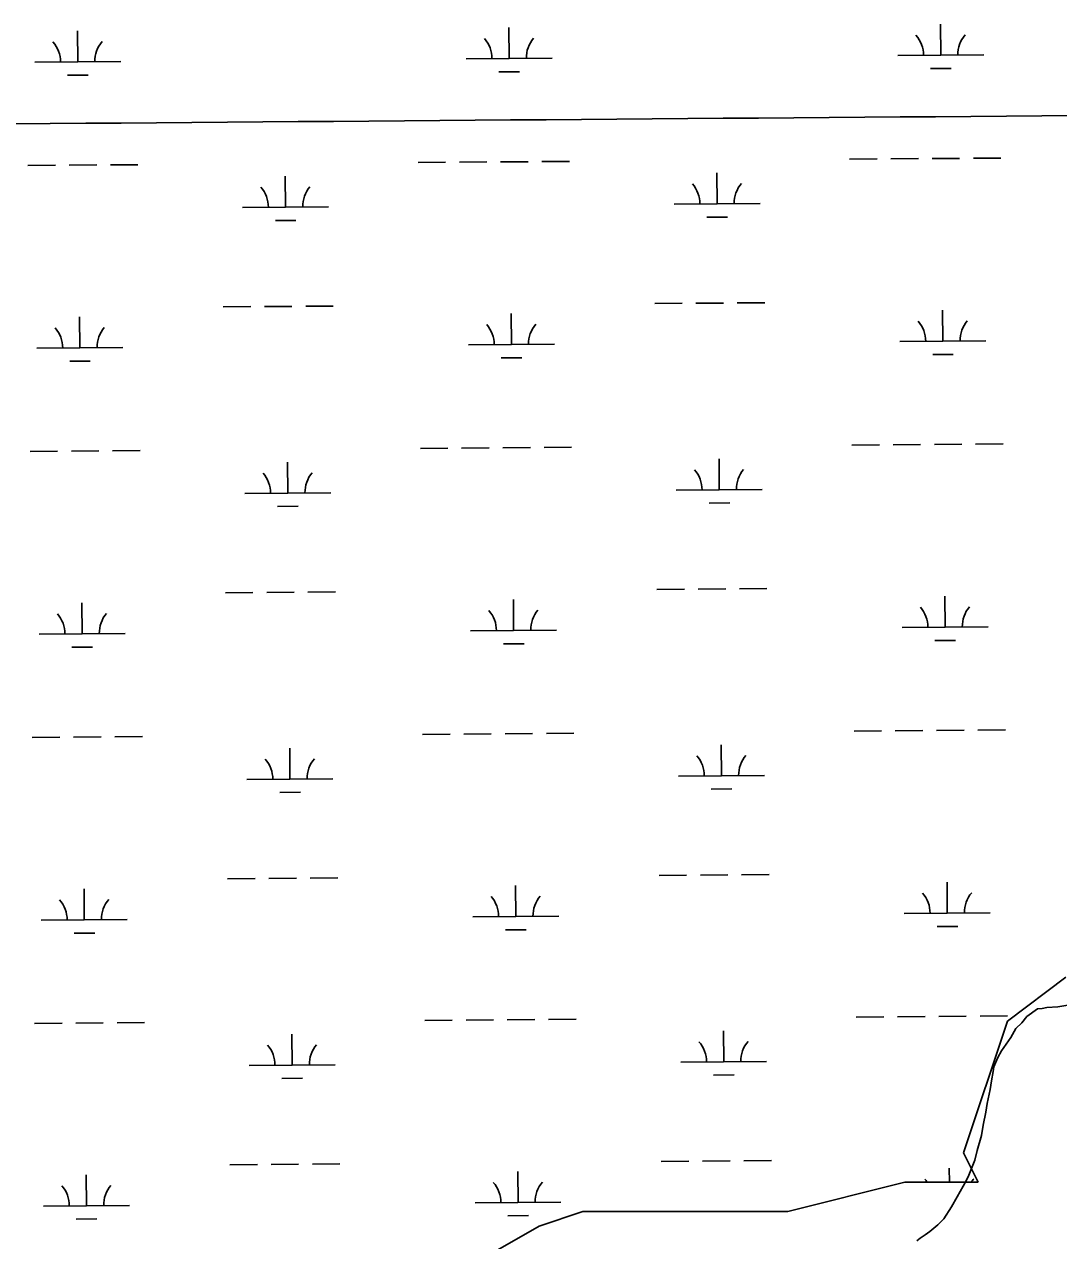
# Model space of a CAD drawing. Extents: x 3540316 to 3578335, y 553172 to 578787.
# Drawn here: x 3562935 to 3564138, y 569536 to 570951 of the extents above; entities that cross this region are included whole.
import ezdxf

# ---------------------------------------------------------------- set-up
doc = ezdxf.new("R2010")
doc.units = 0
for name, color, linetype in [('V-GRID-MAJR', 7, 'Continuous'), ('V-SITE-VEGE', 7, 'Continuous'), ('V-WETL-SWMP', 7, 'Continuous')]:
    doc.layers.add(name, color=color, linetype=linetype)

msp = doc.modelspace()

# ---------------------------------------------------------------- linework, layer by layer
at = {"layer": 'V-GRID-MAJR'}
msp.add_spline([(3544431.278, 570695.107), (3549703.1410000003, 570733.831), (3554974.9990000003, 570773.3200000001), (3560246.85, 570813.577), (3565518.696, 570854.601), (3570790.536, 570896.3910000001), (3576062.369, 570938.948), (3576062.37, 570938.948)], degree=3, dxfattribs=at)
at = {"layer": 'V-SITE-VEGE'}
for p, q in [((3564113.409, 569805.188), (3564100.978, 569796.275)), ((3564118.861, 569805.813), (3564113.409, 569805.188)), ((3564124.307, 569806.982), (3564118.861, 569805.813)), ((3564136.857, 569807.707), (3564124.307, 569806.982)), ((3564148.844, 569809.513), (3564136.857, 569807.707)), ((3564095.072, 569789.093), (3564088.0670000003, 569782.441)), ((3564100.978, 569796.275), (3564095.072, 569789.093)), ((3564088.0670000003, 569782.441), (3564082.208, 569771.98)), ((3564082.208, 569771.98), (3564071.507, 569756.54)), ((3564067.247, 569748.833), (3564062.49, 569737.844)), ((3564071.507, 569756.54), (3564067.247, 569748.833)), ((3564062.023, 569732.378), (3564059.991, 569721.427)), ((3564062.49, 569737.844), (3564062.023, 569732.378)), ((3564059.991, 569721.427), (3564058.492, 569711.576)), ((3564058.492, 569711.576), (3564054.904, 569695.143)), ((3564054.904, 569695.143), (3564053.407, 569685.294)), ((3564053.407, 569685.294), (3564050.347, 569669.9590000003)), ((3564050.347, 569669.9590000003), (3564048.332, 569657.9180000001)), ((3564048.332, 569657.9180000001), (3564043.122, 569640.367)), ((3564043.122, 569640.367), (3564040.548, 569629.41)), ((3564040.548, 569629.41), (3564033.697, 569611.836)), ((3564030.514, 569605.24), (3564019.859, 569586.5210000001)), ((3564033.697, 569611.836), (3564030.514, 569605.24)), ((3564019.859, 569586.5210000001), (3564013.471, 569574.962)), ((3564013.471, 569574.962), (3564004.382, 569561.181)), ((3563997.386, 569553.985), (3563988.213, 569546.2080000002)), ((3564004.382, 569561.181), (3563997.386, 569553.985)), ((3563976.857, 569538.401), (3563973.072, 569535.6180000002)), ((3563982.808, 569542.309), (3563976.857, 569538.401)), ((3563988.213, 569546.2080000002), (3563982.808, 569542.309))]:
    msp.add_line(p, q, dxfattribs=at)
at = {"layer": 'V-WETL-SWMP'}
for p, q in [((3564000.7837387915, 570914.608459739), (3564000.5062284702, 570950.6073864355)), ((3562996.9975645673, 570906.8704094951), (3562996.720054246, 570942.8693361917)), ((3563498.890651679, 570910.7394346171), (3563498.6131413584, 570946.7383613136)), ((3562946.9990501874, 570906.4849777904), (3563046.996078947, 570907.2558411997)), ((3563448.8921372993, 570910.3540029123), (3563548.8891660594, 570911.1248663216)), ((3563950.785224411, 570914.2230280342), (3564050.782253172, 570914.9938914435)), ((3563487.009959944, 570895.2163910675), (3563511.009246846, 570895.4013982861)), ((3563988.903047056, 570899.0854161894), (3564012.902333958, 570899.270423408)), ((3562985.1168728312, 570891.3473659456), (3563009.116159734, 570891.5323731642)), ((3563894.8684950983, 570793.7174182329), (3563926.8675443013, 570793.9640945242)), ((3563942.867068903, 570794.0874326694), (3563974.8661181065, 570794.3341089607)), ((3563990.865642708, 570794.4574471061), (3564022.8646919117, 570794.7041233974)), ((3564038.864216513, 570794.8274615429), (3564070.8632657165, 570795.0741378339)), ((3562939.080894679, 570786.3493824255), (3562971.079943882, 570786.5960587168)), ((3562987.079468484, 570786.7193968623), (3563019.078517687, 570786.9660731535)), ((3563035.078042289, 570787.089411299), (3563067.0770914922, 570787.33608759)), ((3563392.975407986, 570789.848393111), (3563424.974457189, 570790.0950694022)), ((3563440.9739817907, 570790.2184075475), (3563472.9730309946, 570790.4650838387)), ((3563488.972555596, 570790.5884219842), (3563520.9716047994, 570790.8350982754)), ((3563536.971129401, 570790.9584364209), (3563568.970178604, 570791.2051127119)), ((3563238.7791520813, 570737.9162127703), (3563238.5016417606, 570773.9151394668)), ((3563740.6722391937, 570741.7852378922), (3563740.3947288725, 570777.7841645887)), ((3563188.780637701, 570737.5307810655), (3563288.777666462, 570738.3016444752)), ((3563690.6737248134, 570741.3998061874), (3563790.6707535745, 570742.1706695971)), ((3563226.898460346, 570722.3931692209), (3563250.897747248, 570722.5781764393)), ((3563728.7915474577, 570726.2621943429), (3563752.7908343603, 570726.4472015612)), ((3563262.260302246, 570622.6618077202), (3563294.2593514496, 570622.9084840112)), ((3563668.156241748, 570625.7908039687), (3563700.155290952, 570626.0374802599)), ((3563716.154815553, 570626.1608184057), (3563748.1538647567, 570626.4074946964)), ((3563764.1533893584, 570626.5308328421), (3563796.1524385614, 570626.7775091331)), ((3562999.562029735, 570574.2053278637), (3562999.284519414, 570610.2042545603)), ((3563166.263154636, 570621.9217788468), (3563198.2622038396, 570622.168455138)), ((3563214.2617284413, 570622.2917932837), (3563246.2607776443, 570622.5384695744)), ((3563501.455116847, 570578.0743529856), (3563501.1776065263, 570614.0732796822)), ((3564003.3482039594, 570581.9433781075), (3564003.070693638, 570617.9423048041)), ((3563953.349689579, 570581.5579464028), (3564053.34671834, 570582.3288098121)), ((3562949.5635153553, 570573.819896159), (3563049.560544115, 570574.5907595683)), ((3563451.456602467, 570577.6889212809), (3563551.4536312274, 570578.4597846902)), ((3563991.467512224, 570566.420334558), (3564015.466799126, 570566.6053417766)), ((3562987.6813379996, 570558.6822843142), (3563011.680624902, 570558.8672915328)), ((3563489.574425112, 570562.5513094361), (3563513.573712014, 570562.7363166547)), ((3562941.6453598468, 570453.6843007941), (3562973.6444090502, 570453.9309770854)), ((3562989.643933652, 570454.0543152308), (3563021.642982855, 570454.300991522)), ((3563037.6425074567, 570454.4243296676), (3563069.64155666, 570454.6710059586)), ((3563395.539873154, 570457.1833114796), (3563427.5389223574, 570457.4299877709)), ((3563443.5384469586, 570457.5533259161), (3563475.5374961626, 570457.8000022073)), ((3563491.537020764, 570457.9233403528), (3563523.5360699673, 570458.170016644)), ((3563539.535594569, 570458.2933547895), (3563571.534643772, 570458.5400310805)), ((3563897.4329602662, 570461.0523366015), (3563929.4320094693, 570461.2990128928)), ((3563945.431534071, 570461.422351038), (3563977.4305832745, 570461.6690273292)), ((3563993.4301078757, 570461.7923654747), (3564025.4291570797, 570462.039041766)), ((3564041.4286816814, 570462.1623799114), (3564073.4277308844, 570462.4090562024)), ((3563241.3436172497, 570405.2511311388), (3563241.0661069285, 570441.2500578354)), ((3563743.2367043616, 570409.1201562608), (3563742.9591940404, 570445.1190829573)), ((3563191.345102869, 570404.8656994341), (3563291.34213163, 570405.6365628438)), ((3563693.2381899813, 570408.734724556), (3563793.2352187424, 570409.5055879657)), ((3563229.4629255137, 570389.7280875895), (3563253.462212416, 570389.9130948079)), ((3563731.3560126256, 570393.5971127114), (3563755.355299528, 570393.7821199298)), ((3563168.827619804, 570289.2566972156), (3563200.8266690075, 570289.5033735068)), ((3563216.8261936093, 570289.6267116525), (3563248.8252428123, 570289.8733879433)), ((3563264.824767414, 570289.996726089), (3563296.8238166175, 570290.24340238)), ((3563670.720706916, 570293.1257223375), (3563702.71975612, 570293.3723986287)), ((3563718.719280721, 570293.4957367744), (3563750.7183299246, 570293.7424130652)), ((3563766.717854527, 570293.865751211), (3563798.7169037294, 570294.1124275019)), ((3564005.9126691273, 570249.2782964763), (3564005.6351588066, 570285.277223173)), ((3563002.126494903, 570241.5402462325), (3563001.848984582, 570277.539172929)), ((3563504.019582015, 570245.4092713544), (3563503.742071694, 570281.408198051)), ((3562952.1279805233, 570241.1548145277), (3563052.125009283, 570241.925677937)), ((3563454.021067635, 570245.0238396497), (3563554.018096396, 570245.794703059)), ((3563955.914154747, 570248.8928647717), (3564055.911183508, 570249.6637281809)), ((3563492.13889028, 570229.8862278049), (3563516.138177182, 570230.0712350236)), ((3563994.031977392, 570233.7552529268), (3564018.0312642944, 570233.9402601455)), ((3562990.2458031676, 570226.017202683), (3563014.2450900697, 570226.2022099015)), ((3563899.997425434, 570128.3872549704), (3563931.996474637, 570128.6339312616)), ((3563947.995999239, 570128.7572694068), (3563979.9950484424, 570129.003945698)), ((3563995.994573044, 570129.1272838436), (3564027.9936222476, 570129.3739601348)), ((3564043.9931468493, 570129.4972982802), (3564075.992196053, 570129.7439745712)), ((3562944.2098250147, 570121.019219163), (3562976.208874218, 570121.2658954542)), ((3562992.20839882, 570121.3892335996), (3563024.207448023, 570121.6359098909)), ((3563040.2069726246, 570121.7592480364), (3563072.206021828, 570122.0059243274)), ((3563398.104338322, 570124.5182298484), (3563430.1033875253, 570124.7649061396)), ((3563446.1029121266, 570124.8882442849), (3563478.1019613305, 570125.1349205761)), ((3563494.101485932, 570125.2582587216), (3563526.1005351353, 570125.5049350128)), ((3563542.1000597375, 570125.6282731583), (3563574.09910894, 570125.8749494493)), ((3563243.9080824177, 570072.5860495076), (3563243.6305720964, 570108.5849762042)), ((3563745.8011695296, 570076.4550746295), (3563745.5236592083, 570112.4540013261)), ((3563193.909568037, 570072.2006178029), (3563293.906596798, 570072.9714812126)), ((3563695.8026551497, 570076.0696429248), (3563795.7996839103, 570076.8405063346)), ((3563232.0273906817, 570057.0630059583), (3563256.026677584, 570057.2480131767)), ((3563733.9204777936, 570060.9320310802), (3563757.919764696, 570061.1170382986)), ((3563673.285172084, 569960.4606407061), (3563705.284221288, 569960.7073169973)), ((3563721.283745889, 569960.830655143), (3563753.2827950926, 569961.0773314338)), ((3563769.2823196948, 569961.2006695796), (3563801.2813688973, 569961.4473458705)), ((3563004.690960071, 569908.8751646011), (3563004.41344975, 569944.8740912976)), ((3563171.392084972, 569956.5916155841), (3563203.3911341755, 569956.8382918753)), ((3563219.390658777, 569956.9616300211), (3563251.38970798, 569957.2083063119)), ((3563267.389232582, 569957.3316444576), (3563299.3882817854, 569957.5783207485)), ((3563506.584047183, 569912.744189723), (3563506.3065368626, 569948.7431164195)), ((3564008.4771342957, 569916.613214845), (3564008.1996239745, 569952.6121415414)), ((3563958.478619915, 569916.2277831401), (3564058.475648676, 569916.9986465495)), ((3562954.692445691, 569908.4897328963), (3563054.6894744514, 569909.2605963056)), ((3563456.585532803, 569912.3587580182), (3563556.5825615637, 569913.1296214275)), ((3563996.5964425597, 569901.0901712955), (3564020.5957294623, 569901.2751785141)), ((3562992.8102683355, 569893.3521210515), (3563016.8095552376, 569893.5371282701)), ((3563494.703355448, 569897.2211461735), (3563518.7026423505, 569897.406153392)), ((3564146.450913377, 569842.001190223), (3564078.362912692, 569790.935199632)), ((3562946.7742901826, 569788.3541375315), (3562978.773339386, 569788.6008138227)), ((3562994.772863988, 569788.7241519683), (3563026.771913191, 569788.9708282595)), ((3563042.771437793, 569789.0941664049), (3563074.770486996, 569789.3408426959)), ((3563400.6688034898, 569791.853148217), (3563432.6678526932, 569792.0998245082)), ((3563448.6673772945, 569792.2231626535), (3563480.6664264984, 569792.4698389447)), ((3563496.6659511, 569792.5931770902), (3563528.665000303, 569792.8398533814)), ((3563544.6645249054, 569792.963191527), (3563576.6635741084, 569793.2098678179)), ((3563902.561890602, 569795.7221733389), (3563934.560939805, 569795.9688496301)), ((3563950.560464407, 569796.0921877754), (3563982.5595136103, 569796.3388640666)), ((3563998.559038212, 569796.4622022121), (3564030.558087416, 569796.7088785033)), ((3564078.362912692, 569790.935199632), (3564027.2969104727, 569637.7382301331)), ((3564046.5576120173, 569796.8322166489), (3564078.5566612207, 569797.0788929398)), ((3563246.4725475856, 569739.9209678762), (3563246.1950372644, 569775.9198945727)), ((3563748.3656346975, 569743.7899929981), (3563748.0881243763, 569779.7889196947)), ((3563196.4740332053, 569739.5355361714), (3563296.471061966, 569740.3063995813)), ((3563698.3671203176, 569743.4045612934), (3563798.3641490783, 569744.1754247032)), ((3563234.5918558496, 569724.397924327), (3563258.5911427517, 569724.5829315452)), ((3563736.484942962, 569728.2669494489), (3563760.484229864, 569728.4519566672)), ((3564027.296910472, 569637.7382301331), (3564044.318909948, 569603.6942373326)), ((3563173.95655014, 569623.9265339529), (3563205.9555993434, 569624.1732102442)), ((3563221.955123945, 569624.29654839), (3563253.954173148, 569624.5432246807)), ((3563269.9536977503, 569624.6665628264), (3563301.9527469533, 569624.9132391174)), ((3563675.849637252, 569627.7955590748), (3563707.8486864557, 569628.0422353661)), ((3563723.8482110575, 569628.1655735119), (3563755.8472602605, 569628.4122498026)), ((3563771.8467848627, 569628.5355879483), (3563803.8458340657, 569628.7822642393)), ((3564010.889379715, 569603.6942368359), (3564010.7640891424, 569619.9470599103)), ((3563007.255425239, 569576.2100829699), (3563006.977914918, 569612.2090096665)), ((3563509.1485123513, 569580.0791080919), (3563508.8710020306, 569616.0780347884)), ((3563959.20891004, 569603.6942360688), (3563823.0339096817, 569569.6502409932)), ((3564044.318909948, 569603.6942373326), (3563959.20891004, 569603.6942360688)), ((3562957.256910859, 569575.8246512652), (3563057.2539396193, 569576.5955146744)), ((3563459.149997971, 569579.6936763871), (3563559.1470267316, 569580.4645397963)), ((3563497.267820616, 569564.5560645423), (3563521.2671075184, 569564.7410717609)), ((3563584.7259099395, 569569.6502374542), (3563533.659909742, 569552.628240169)), ((3563788.9899097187, 569569.6502404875), (3563584.7259099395, 569569.6502374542)), ((3563823.0339096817, 569569.650240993), (3563788.9899097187, 569569.6502404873)), ((3562995.3747335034, 569560.6870394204), (3563019.374020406, 569560.872046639)), ((3563533.659909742, 569552.628240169), (3563414.506908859, 569484.5402522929))]:
    msp.add_line(p, q, dxfattribs=at)
for centre, radius, start, end in [((3563554.1282863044, 570911.6400712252), 35.24628790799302, 139.6698534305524, 181.21351176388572), ((3563945.538784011, 570914.6574011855), 35.24628790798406, 359.6698565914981, 41.21351492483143), ((3564056.0213734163, 570915.5090963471), 35.24628790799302, 139.6698534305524, 181.21351176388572), ((3562941.752609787, 570906.9193509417), 35.24628790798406, 359.6698565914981, 41.21351492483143), ((3563052.235199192, 570907.7710461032), 35.24628790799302, 139.6698534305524, 181.21351176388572), ((3563443.645696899, 570910.7883760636), 35.24628790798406, 359.6698565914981, 41.21351492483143), ((3563685.4272844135, 570741.8341793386), 35.24628790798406, 359.6698565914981, 41.21351492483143), ((3563795.9098738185, 570742.6858745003), 35.24628790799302, 139.6698534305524, 181.21351176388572), ((3563183.5341973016, 570737.9651542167), 35.24628790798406, 359.6698565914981, 41.21351492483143), ((3563294.0167867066, 570738.8168493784), 35.24628790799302, 139.6698534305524, 181.21351176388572), ((3562944.317074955, 570574.2542693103), 35.24628790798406, 359.6698565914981, 41.21351492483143), ((3563054.79966436, 570575.1059644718), 35.24628790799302, 139.6698534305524, 181.21351176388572), ((3563446.210162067, 570578.1232944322), 35.24628790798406, 359.6698565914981, 41.21351492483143), ((3563556.6927514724, 570578.9749895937), 35.24628790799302, 139.6698534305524, 181.21351176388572), ((3563948.1032491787, 570581.9923195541), 35.24628790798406, 359.6698565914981, 41.21351492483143), ((3564058.5858385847, 570582.8440147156), 35.24628790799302, 139.6698534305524, 181.21351176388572), ((3563186.0986624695, 570405.3000725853), 35.24628790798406, 359.6698565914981, 41.21351492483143), ((3563296.5812518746, 570406.1517677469), 35.24628790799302, 139.6698534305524, 181.21351176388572), ((3563687.9917495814, 570409.1690977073), 35.24628790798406, 359.6698565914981, 41.21351492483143), ((3563798.4743389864, 570410.0207928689), 35.24628790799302, 139.6698534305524, 181.21351176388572), ((3563559.2572166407, 570246.3099079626), 35.24628790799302, 139.6698534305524, 181.21351176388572), ((3563950.667714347, 570249.3272379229), 35.24628790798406, 359.6698565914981, 41.21351492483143), ((3564061.1503037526, 570250.1789330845), 35.24628790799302, 139.6698534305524, 181.21351176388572), ((3562946.881540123, 570241.5891876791), 35.24628790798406, 359.6698565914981, 41.21351492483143), ((3563057.364129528, 570242.4408828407), 35.24628790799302, 139.6698534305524, 181.21351176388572), ((3563448.774627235, 570245.458212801), 35.24628790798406, 359.6698565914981, 41.21351492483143), ((3563690.5562147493, 570076.5040160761), 35.24628790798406, 359.6698565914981, 41.21351492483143), ((3563801.0388041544, 570077.3557112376), 35.24628790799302, 139.6698534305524, 181.21351176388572), ((3563188.6631276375, 570072.6349909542), 35.24628790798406, 359.6698565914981, 41.21351492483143), ((3563299.1457170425, 570073.4866861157), 35.24628790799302, 139.6698534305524, 181.21351176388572), ((3562949.446005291, 569908.9241060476), 35.24628790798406, 359.6698565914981, 41.21351492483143), ((3563059.9285946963, 569909.7758012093), 35.24628790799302, 139.6698534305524, 181.21351176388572), ((3563451.339092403, 569912.7931311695), 35.24628790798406, 359.6698565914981, 41.21351492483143), ((3563561.8216818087, 569913.6448263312), 35.24628790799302, 139.6698534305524, 181.21351176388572), ((3563953.232179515, 569916.6621562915), 35.24628790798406, 359.6698565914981, 41.21351492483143), ((3564063.7147689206, 569917.5138514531), 35.24628790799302, 139.6698534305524, 181.21351176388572), ((3563191.2275928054, 569739.9699093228), 35.24628790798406, 359.6698565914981, 41.21351492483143), ((3563301.7101822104, 569740.8216044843), 35.24628790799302, 139.6698534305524, 181.21351176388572), ((3563693.1206799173, 569743.8389344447), 35.24628790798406, 359.6698565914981, 41.21351492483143), ((3563803.6032693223, 569744.6906296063), 35.24628790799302, 139.6698534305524, 181.21351176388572), ((3563955.796644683, 569583.9970746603), 35.24628790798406, 33.97586538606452, 41.21351492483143), ((3564066.2792340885, 569584.8487698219), 35.24628790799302, 139.6698534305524, 147.67781806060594), ((3562952.0104704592, 569576.2590244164), 35.24628790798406, 359.6698565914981, 41.21351492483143), ((3563062.4930598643, 569577.110719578), 35.24628790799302, 139.6698534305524, 181.21351176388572), ((3563453.903557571, 569580.1280495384), 35.24628790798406, 359.6698565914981, 41.21351492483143), ((3563564.3861469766, 569580.9797447), 35.24628790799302, 139.6698534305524, 181.21351176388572)]:
    msp.add_arc(centre, radius, start, end, dxfattribs=at)

doc.saveas('drawing.dxf')
